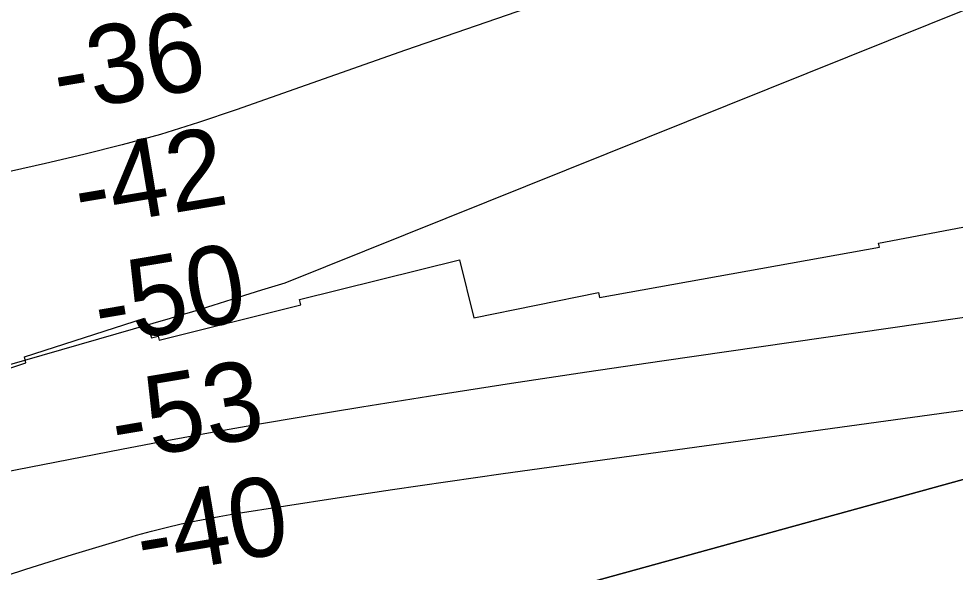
# Model space of a CAD drawing. Extents: x 3177185 to 3215018, y 812988 to 838321.
# Drawn here: x 3206103 to 3206899, y 827060 to 827530 of the extents above; entities that cross this region are included whole.
import ezdxf

# ---------------------------------------------------------------- set-up
doc = ezdxf.new("R2010")
doc.units = 0
for name, color, linetype in [('V-RIVR-RANG', 7, 'Continuous'), ('V-RRAP-RVMT', 7, 'Continuous'), ('V-TOPO-DPTH', 7, 'Continuous'), ('V-TOPO-MAJR', 7, 'Continuous'), ('V-TOPO-MINR', 7, 'Continuous')]:
    doc.layers.add(name, color=color, linetype=linetype)

msp = doc.modelspace()

# ---------------------------------------------------------------- linework, layer by layer
at = {"layer": 'V-RRAP-RVMT'}
for p, q in [((3206833.25, 827339.21), (3206936.16, 827358.49)), ((3206834.12, 827335.79), (3206833.25, 827339.21)), ((3206596.57, 827292.89), (3206834.12, 827335.79)), ((3206341.79, 827291.2), (3206477.62, 827325.01)), ((3206477.62, 827325.01), (3206489.84, 827275.87)), ((3206342.85, 827286.85), (3206341.79, 827291.2)), ((3206489.84, 827275.87), (3206595.65, 827297.31)), ((3206595.65, 827297.31), (3206596.57, 827292.89)), ((3206222.58, 827256.93), (3206342.85, 827286.85)), ((3206108.1, 827242.58), (3206210.04, 827275.44)), ((3206210.04, 827275.44), (3206216.06, 827258.91)), ((3206216.06, 827258.91), (3206221.68, 827260.3)), ((3206221.68, 827260.3), (3206222.58, 827256.93)), ((3206109.17, 827237.67), (3206108.1, 827242.58)), ((3206025.17, 827210.01), (3206109.17, 827237.67))]:
    msp.add_line(p, q, dxfattribs=at)
at = {"layer": 'V-TOPO-DPTH'}
for points in [[(3206977.21, 827158.44), (3206330.16, 826980.22), (3206316.31, 826978.22), (3206302.44, 826976.35), (3206288.55, 826974.67), (3206274.65, 826973.12), (3206158.99, 826961.03), (3206087.23, 826953.57), (3206015.48, 826946.15), (3205943.71, 826938.8), (3205871.95, 826931.51), (3205590.12, 826902.99), (3205566.37, 826900.54), (3205542.63, 826898.02), (3205518.89, 826895.39), (3205495.17, 826892.7), (3204707.34, 826801.65)], [(3204707.34, 826801.65), (3205495.17, 826892.7), (3205518.89, 826895.39), (3205542.63, 826898.02), (3205566.37, 826900.54), (3205590.12, 826902.99), (3205871.95, 826931.51), (3205943.71, 826938.8), (3206015.48, 826946.15), (3206087.23, 826953.57), (3206158.99, 826961.03), (3206274.65, 826973.12), (3206288.55, 826974.67), (3206302.44, 826976.35), (3206316.31, 826978.22), (3206330.16, 826980.22), (3206977.21, 827158.44)]]:
    msp.add_lwpolyline(points, dxfattribs=at)
at = {"layer": 'V-TOPO-MAJR'}
for points in [[(3207057.29, 827718.62), (3206431.71, 827503.02), (3206288.03, 827452.24), (3206255.99, 827441.5), (3206223.75, 827431.48), (3206191.19, 827422.53), (3206158.42, 827414.29), (3206126.06, 827406.71), (3206076.84, 827395.78)], [(3205965.39, 827015.59), (3206109.24, 827062.38), (3206129, 827068.7), (3206148.8, 827074.91), (3206168.65, 827080.94), (3206188.54, 827086.85), (3206203.31, 827091.16), (3206215.89, 827094.65), (3206228.52, 827097.9), (3206241.24, 827100.79), (3206254.02, 827103.45), (3206273.44, 827107.2), (3206276.55, 827107.79), (3206279.67, 827108.35), (3206282.8, 827108.87), (3206285.93, 827109.37), (3206373.65, 827122.85), (3206420.67, 827129.96), (3206467.7, 827136.91), (3206514.77, 827143.65), (3206561.86, 827150.23), (3207139.87, 827229.61)]]:
    msp.add_lwpolyline(points, dxfattribs=at)
at = {"layer": 'V-TOPO-MINR'}
for points in [[(3206943.87, 827552.24), (3206329.36, 827305.16), (3206309.44, 827299.26), (3206289.59, 827293.12), (3206268.12, 827286.28), (3206259.05, 827283.43), (3206249.95, 827280.63), (3206240.84, 827277.9), (3206231.71, 827275.23), (3206061.6, 827226.18)], [(3205699.32, 827068.76), (3206190.56, 827164.38), (3206229.03, 827171.69), (3206267.54, 827178.77), (3206306.11, 827185.51), (3206344.72, 827192.02), (3206394.59, 827200.2), (3206458.2, 827210.44), (3206521.84, 827220.43), (3206585.55, 827230.03), (3206649.29, 827239.39), (3207145.63, 827310.73)], [(3204707.34, 826801.65), (3205495.17, 826892.7), (3205518.89, 826895.39), (3205542.63, 826898.02), (3205566.37, 826900.54), (3205590.12, 826902.99), (3205871.95, 826931.51), (3205943.71, 826938.8), (3206015.48, 826946.15), (3206087.23, 826953.57), (3206158.99, 826961.03), (3206274.65, 826973.12), (3206288.55, 826974.67), (3206302.44, 826976.35), (3206316.31, 826978.22), (3206330.16, 826980.22), (3206977.21, 827158.44)]]:
    msp.add_lwpolyline(points, dxfattribs=at)

# ---------------------------------------------------------------- texts
at = {"layer": 'V-RIVR-RANG'}
for s, p in [('-36', (3206137.44, 827449.7)), ('-42', (3206155.47, 827351.32)), ('-50', (3206172.2, 827252.73)), ('-53', (3206186.85, 827153.79)), ('-40', (3206208.26, 827055.99))]:
    msp.add_text(s, height=67, rotation=9.55042, dxfattribs=at).set_placement(p)

doc.saveas('drawing.dxf')
